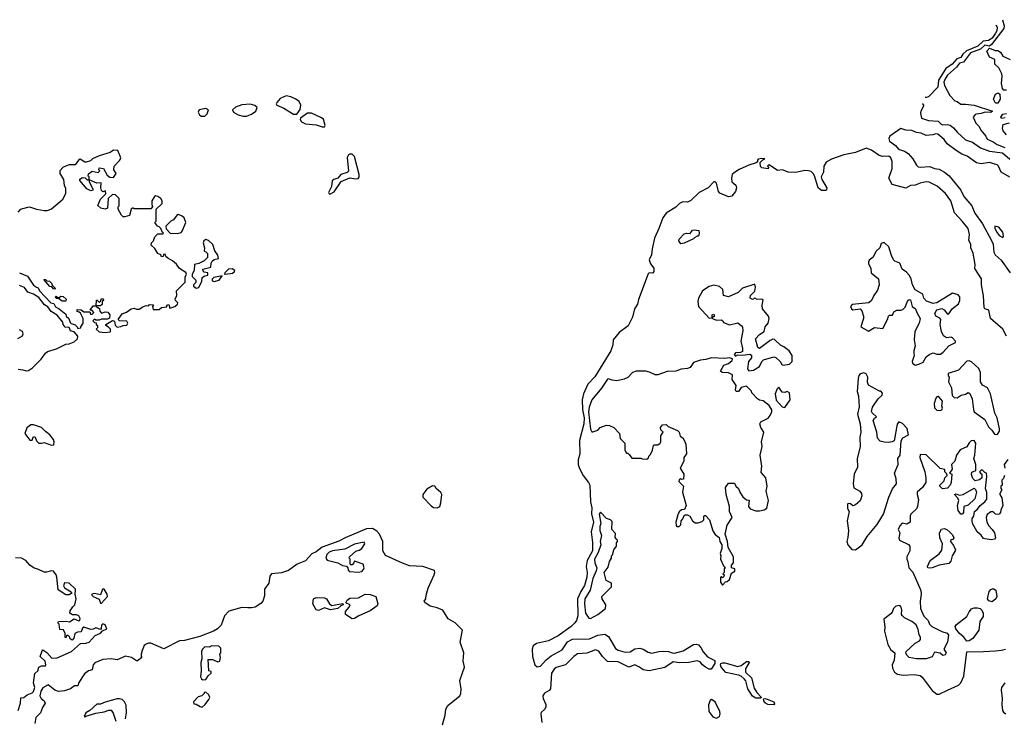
# Model space of a CAD drawing. Extents: x 2380107 to 2585170, y 384273 to 546161.
# Tile 305 of 331: x 2549551 to 2557768, y 477499 to 483327. Entities that reach past the tile are written whole.
import ezdxf

# ---------------------------------------------------------------- set-up
doc = ezdxf.new("R2010")
doc.units = 0

msp = doc.modelspace()

# ---------------------------------------------------------------- linework, layer by layer
at = {"layer": '0CON05XD'}
for points in [[(2557753.5, 483327.1), (2557765.5, 483275), (2557762.7, 483255), (2557660.8, 483119.2), (2557645, 483107.5), (2557605, 483113.3), (2557570, 483080), (2557485, 483051.6), (2557427.1, 482972.9), (2557395, 482964), (2557370, 482930), (2557295, 482865.5), (2557273.8, 482835), (2557263.5, 482805), (2557269.1, 482779.1), (2557312.9, 482695), (2557355, 482650), (2557375, 482644), (2557405, 482622.5), (2557445, 482623.3), (2557515, 482613.3), (2557670, 482565), (2557656.2, 482553.8), (2557607, 482557), (2557575, 482543.8), (2557535, 482540), (2557523.3, 482535), (2557508.8, 482515), (2557530, 482465), (2557558.8, 482435), (2557572.5, 482405), (2557614, 482355), (2557625, 482331.2), (2557675, 482307.5), (2557707.5, 482285), (2557772, 482262)], [(2557695.9, 483283.8), (2557708.5, 483265), (2557705.6, 483235), (2557695.3, 483215), (2557665, 483174.1), (2557648.6, 483161.4), (2557635, 483153.8), (2557590.7, 483149.3), (2557545.8, 483105), (2557452.3, 483067.7), (2557421.6, 483038.4), (2557405, 483011.8), (2557370.2, 482999.8), (2557333.4, 482955), (2557278.8, 482921.2), (2557217.2, 482822.8), (2557213.4, 482765), (2557135, 482683.2), (2557115, 482677.1), (2557106.5, 482677.3)], [(2557785, 482740), (2557765, 482740), (2557751.7, 482751.7), (2557743.8, 482795), (2557750, 482855), (2557745.8, 482875.8), (2557722.5, 482925), (2557690, 482955), (2557687.5, 482995), (2557645, 483013.3), (2557622.5, 483065), (2557645, 483090), (2557690.7, 483070.7), (2557715, 483070), (2557736.7, 483055), (2557755, 483023.3), (2557817.5, 482995)], [(2551835, 482538.6), (2551865, 482538.8), (2551891.5, 482578.5), (2551897.5, 482615), (2551882.5, 482645), (2551855.2, 482665.2), (2551815, 482683.3), (2551775, 482692.2), (2551725, 482669.7), (2551695.6, 482635), (2551692, 482625), (2551696.7, 482615), (2551755, 482589.2), (2551835, 482538.6)], [(2557715, 482630), (2557695, 482630), (2557677.5, 482665), (2557693.6, 482706.4), (2557717.5, 482717.5), (2557730, 482705), (2557732.5, 482665), (2557715, 482630)], [(2551065, 482521.2), (2551095, 482522.5), (2551115, 482542.5), (2551126.4, 482576.4), (2551105, 482585.8), (2551047.5, 482575), (2551041.2, 482555), (2551052.3, 482532.3), (2551065, 482521.2)], [(2551445, 482522.2), (2551485, 482538.1), (2551520.8, 482565), (2551531.4, 482595), (2551512.4, 482612.4), (2551475, 482623.2), (2551405, 482616.5), (2551353.1, 482596.9), (2551326.9, 482575), (2551335.4, 482555.4), (2551375, 482533.3), (2551415, 482522.2), (2551445, 482522.2)], [(2557082.1, 482625.1), (2557085, 482624.4), (2557094.5, 482615), (2557094.6, 482605), (2557071.5, 482565), (2557068.5, 482545), (2557077.8, 482505), (2557135.7, 482485.7), (2557215, 482481.8), (2557241.4, 482455), (2557255, 482449.1), (2557295, 482452.9), (2557315, 482446.4), (2557345, 482425.5), (2557377.8, 482385), (2557444.1, 482324.1), (2557502, 482305), (2557569.4, 482259.4), (2557645, 482230.9), (2557753.3, 482215), (2557815, 482162.5)], [(2552075, 482432.9), (2552095, 482433.3), (2552098.8, 482445), (2552086, 482496), (2552065, 482510.9), (2551985, 482546.4), (2551953.8, 482546.2), (2551893.3, 482505), (2551891.2, 482495), (2551904, 482475), (2551935, 482458.9), (2552025, 482450.5), (2552075, 482432.9)], [(2557775, 482508.8), (2557743, 482503), (2557737.5, 482515), (2557755, 482540), (2557785, 482543.3)], [(2557812.8, 482012.8), (2557742.2, 482055), (2557720, 482105), (2557707.2, 482117.2), (2557645, 482134.7), (2557575, 482124.8), (2557535, 482134.2), (2557458.4, 482188.4), (2557414.5, 482204.5), (2557365, 482235.4), (2557291.1, 482291), (2557266.3, 482326.3), (2557212.4, 482372.4), (2557195, 482376), (2557172.4, 482367.6), (2557115, 482360.8), (2557075, 482379.7), (2557035, 482385.7), (2556995, 482403.7), (2556946.2, 482405), (2556905, 482420.4), (2556813.4, 482356.6), (2556804.7, 482335), (2556810.4, 482315), (2556858.9, 482278.9), (2556885, 482247.5), (2556935, 482229.2), (2556965, 482209.6), (2557005, 482166.7), (2557034.4, 482114.4), (2557049.9, 482099.9), (2557065, 482096.1), (2557145, 482102.3), (2557185, 482085.4), (2557225, 482079.3), (2557269.6, 482055), (2557307.9, 482025), (2557404, 481905), (2557431.1, 481851.1), (2557495.9, 481775), (2557522.4, 481712.4), (2557585, 481622.9), (2557661.5, 481485), (2557673.6, 481455), (2557681.5, 481388.5), (2557690.6, 481365), (2557741.3, 481321.3), (2557815.5, 481215.5)], [(2557786.1, 482366.1), (2557759.3, 482399.3), (2557751.7, 482421.7), (2557758.3, 482451.7), (2557812.3, 482467.7)], [(2557786, 480686), (2557754.2, 480744.2), (2557651.2, 480835), (2557637.5, 480905), (2557605, 480914), (2557598.8, 480925), (2557593, 481023), (2557576, 481115), (2557577.1, 481165), (2557520.9, 481250.9), (2557525.4, 481285), (2557508, 481378.1), (2557487.5, 481425), (2557488.5, 481455), (2557470.8, 481485), (2557478.4, 481535), (2557465.9, 481585.9), (2557417.3, 481647.3), (2557351.2, 481715), (2557321.3, 481815), (2557275.7, 481875.7), (2557207.7, 481937.7), (2557140.6, 481970.6), (2557115, 481973.5), (2557065, 481962.9), (2557025, 481946.4), (2556985, 481942.7), (2556945, 481921.1), (2556831.1, 481951.1), (2556802.7, 482005), (2556833, 482087), (2556832.1, 482145), (2556821.5, 482175), (2556805, 482189.3), (2556755, 482185.7), (2556722.8, 482192.8), (2556659.1, 482239.1), (2556615, 482256.6), (2556525, 482220), (2556429.8, 482200.2), (2556325.4, 482164.6), (2556281.9, 482138.1), (2556262.5, 482105), (2556257.9, 482055), (2556238.5, 482015), (2556244.5, 481995), (2556285.6, 481925), (2556285, 481907.5), (2556278, 481902), (2556243.3, 481903.3), (2556213.8, 481923.8), (2556183.9, 482025), (2556173.1, 482045), (2556155, 482060), (2556135, 482067.3), (2556102, 482068), (2556025, 482051.1), (2555965, 482053.8), (2555916.5, 482073.5), (2555875, 482070), (2555805, 482117.5), (2555792.5, 482105), (2555800, 482095), (2555797, 482083), (2555745, 482092.5), (2555733, 482103), (2555730, 482135), (2555751.7, 482158.3), (2555770, 482165), (2555745, 482170), (2555715, 482162.5), (2555707.5, 482155), (2555708.3, 482141.7), (2555697, 482133), (2555635, 482113.3), (2555555, 482076.2), (2555515, 482053.3), (2555496.2, 482035), (2555490.6, 482005), (2555494.5, 481974.5), (2555526.2, 481946.2), (2555532.3, 481925), (2555524.1, 481895), (2555494.5, 481855), (2555465, 481849.1), (2555395, 481879.6), (2555382.5, 481895), (2555365, 481963.3), (2555355, 481973.8), (2555345, 481973.8), (2555295.5, 481924.5), (2555220.8, 481885), (2555151.5, 481818.5), (2555125, 481805.5), (2555085, 481806.2), (2555056, 481795), (2555025.9, 481764.1), (2554946.9, 481713.1), (2554917.8, 481675), (2554884.1, 481584.1), (2554849.5, 481505), (2554828.2, 481415), (2554823.8, 481366.2), (2554804.3, 481325), (2554815, 481289.2), (2554841.9, 481255), (2554844, 481225), (2554835, 481213.8), (2554805, 481214.2), (2554795, 481207.5), (2554715, 480992.9), (2554705.9, 480954.1), (2554681.8, 480915), (2554663.8, 480845), (2554627.6, 480772.4), (2554555, 480716.8), (2554504.6, 480655), (2554501.9, 480615), (2554483.8, 480565), (2554351.3, 480348.7), (2554292.1, 480285), (2554254.7, 480205.3), (2554245.3, 480155.3), (2554248.9, 480075), (2554260.2, 480005), (2554259.4, 479955), (2554222.9, 479817.1), (2554224.7, 479705), (2554212.1, 479655), (2554211, 479615), (2554221.8, 479581.8), (2554252.4, 479525), (2554298.7, 479465), (2554307.6, 479445), (2554313.7, 479305), (2554326, 479255), (2554323.4, 479205), (2554339.8, 479135), (2554321.2, 479055), (2554331.4, 478965), (2554330.5, 478895), (2554285.8, 478815), (2554278.9, 478765), (2554286.4, 478716.4), (2554284.7, 478675), (2554265, 478605.7), (2554235, 478556.4), (2554204.7, 478495), (2554209.7, 478355), (2554196.7, 478315), (2554183.1, 478295), (2554154, 478266), (2554045, 478186.3), (2553965, 478145.3), (2553865, 478123.5), (2553835.4, 478104.5), (2553827, 478075), (2553829.6, 478015), (2553849.5, 477945), (2553869.3, 477929.3), (2553896.1, 477933.9), (2553943.8, 477986.2), (2553985, 478019.6), (2554079.1, 478070.9), (2554123.8, 478136.2), (2554165, 478159.6), (2554305, 478160.8), (2554375, 478191.7), (2554435, 478201.6), (2554465, 478181.5), (2554522.1, 478082.1), (2554545, 478066.8), (2554605, 478049.8), (2554645, 478052.1), (2554685, 478079.3), (2554725, 478083.3), (2554755, 478076.2), (2554795, 478049.8), (2554825, 478041.1), (2554885, 478056.2), (2554925, 478058.9), (2554965, 478057.3), (2554995, 478044), (2555015, 478042.7), (2555087.6, 478062.4), (2555175, 478114.5), (2555195, 478118.5), (2555215, 478111.1), (2555235, 478088.6), (2555253.6, 478053.6), (2555291.5, 478011.5), (2555351.1, 477981.1), (2555351.4, 477955), (2555321.4, 477908.6), (2555305, 477909.5), (2555275, 477924.7), (2555248.5, 477945), (2555229.9, 477969.9), (2555205, 477978.9), (2555135, 477964.6), (2555055, 477962.9), (2555005, 477970), (2554935, 477922.1), (2554805, 477893.4), (2554755, 477902.1), (2554722.1, 477925), (2554685, 477945.4), (2554635, 477926.1), (2554545, 477969.4), (2554455, 477973.6), (2554413.6, 478013.6), (2554385, 478059.7), (2554355, 478071.1), (2554285, 478043), (2554205, 478036.3), (2554174.3, 478015.7), (2554105, 477946.1), (2554028.2, 477921.8), (2554011, 477909), (2553990.3, 477875), (2553980, 477745), (2553969.3, 477730.7), (2553931.1, 477708.9), (2553917.9, 477685), (2553919.5, 477665), (2553941.1, 477615), (2553941, 477595), (2553932, 477575), (2553903, 477547), (2553899.7, 477535), (2553909.1, 477465)], [(2550265, 480717.5), (2550305, 480722.5), (2550310, 480725), (2550310, 480745), (2550293, 480763), (2550270, 480775), (2550270, 480785), (2550325, 480817.5), (2550343, 480813), (2550348.3, 480778.3), (2550363, 480763), (2550395, 480766.7), (2550415, 480776.7), (2550445, 480777.5), (2550453.3, 480795), (2550445, 480812.5), (2550384.1, 480814.1), (2550372.5, 480825), (2550406.2, 480873.8), (2550443.6, 480886.4), (2550480, 480915), (2550505, 480920), (2550525, 480911.2), (2550549.3, 480910.7), (2550578.3, 480931.7), (2550605, 480942.5), (2550625, 480940), (2550635, 480950), (2550668.3, 480948.3), (2550660, 480935), (2550665, 480910), (2550715, 480910), (2550733, 480927), (2550778.3, 480931.7), (2550780, 480945), (2550795, 480950), (2550805, 480920), (2550845, 480933.3), (2550867.5, 480955), (2550870, 480965), (2550850, 480985), (2550847.5, 480995), (2550862.5, 481025), (2550860, 481065), (2550933, 481137), (2550931.7, 481178.3), (2550942.5, 481205), (2550938.3, 481218.3), (2550885, 481250), (2550858.6, 481288.6), (2550825.8, 481315.8), (2550787, 481337), (2550771.7, 481351.7), (2550765, 481370), (2550751.7, 481368.3), (2550748.3, 481351.7), (2550735, 481350), (2550730, 481365), (2550705, 481377.5), (2550679.3, 481419.3), (2550647.5, 481445), (2550650, 481465), (2550668.3, 481481.7), (2550680, 481515), (2550705, 481540), (2550745, 481540), (2550750, 481545), (2550741.7, 481551.7), (2550730, 481585), (2550715, 481600), (2550700, 481605), (2550680, 481635), (2550690, 481645), (2550690, 481745), (2550740, 481795), (2550740, 481815), (2550730, 481835), (2550705, 481852.5), (2550685, 481856.7), (2550675, 481852.5), (2550652.5, 481815), (2550652.5, 481785), (2550660, 481765), (2550645, 481750), (2550505, 481750), (2550498.3, 481758.3), (2550480, 481745), (2550466.7, 481693.3), (2550428.3, 481681.7), (2550415, 481683.3), (2550401.2, 481695), (2550373.3, 481745), (2550372.5, 481765), (2550380, 481775), (2550380, 481835), (2550350, 481865), (2550325, 481867.5), (2550290, 481835), (2550282.5, 481755), (2550265, 481746.2), (2550227.5, 481755), (2550203, 481777), (2550225, 481830), (2550270, 481875), (2550268.3, 481898.3), (2550245, 481890), (2550233, 481903), (2550227.5, 481925), (2550230, 481965), (2550195, 481962.5), (2550130, 481990), (2550130, 481975), (2550162.5, 481915), (2550160, 481905), (2550145, 481900), (2550112.5, 481915), (2550052.5, 481985), (2550053.6, 481996.4), (2550075, 482010), (2550097, 482007), (2550115, 481990), (2550130, 481990), (2550130, 482015), (2550122.5, 482022.5), (2550125, 482040), (2550155, 482062.5), (2550207, 482053), (2550220, 482065), (2550210, 482075), (2550215, 482090), (2550250, 482085), (2550280, 482030), (2550303, 482013), (2550335, 482010), (2550356.2, 482045), (2550337.5, 482075), (2550340, 482105), (2550386.2, 482155), (2550393.8, 482175), (2550370, 482235), (2550335, 482238.8), (2550305, 482218.8), (2550215, 482191.2), (2550157.5, 482165), (2550140.7, 482149.3), (2550105, 482137.5), (2550095, 482137.5), (2550055, 482162.5), (2550042.5, 482155), (2550015, 482117.5), (2549983, 482117), (2549965, 482117.5), (2549915, 482096.2), (2549886.7, 482065), (2549886.7, 482045), (2549917.5, 481995), (2549922.5, 481945), (2549932.5, 481925), (2549932.5, 481875), (2549905, 481822.5), (2549815, 481747.5), (2549776.4, 481733.6), (2549755, 481733.3), (2549695, 481743.3), (2549635, 481763.8), (2549615, 481761.2), (2549555, 481742.5), (2549535, 481722.5)], [(2552145, 481873.3), (2552175, 481891.2), (2552235, 481976.7), (2552305, 482008.8), (2552355, 481998.8), (2552375, 482003.3), (2552385, 482012.5), (2552384.2, 482035), (2552345.7, 482185), (2552325, 482204), (2552305, 482205.8), (2552295, 482200), (2552283.4, 482176.6), (2552296, 482064), (2552285, 482051.2), (2552231.2, 482035), (2552205, 482006.2), (2552172.5, 481995), (2552157.7, 481982.3), (2552152.5, 481935), (2552127.5, 481885), (2552133.9, 481873.9), (2552145, 481873.3)], [(2550865, 481543.8), (2550897.5, 481552.5), (2550907.5, 481562.5), (2550938, 481635), (2550922.7, 481672.7), (2550907.3, 481687.3), (2550875, 481702.5), (2550865, 481700), (2550835, 481656.7), (2550813.3, 481645), (2550770, 481605), (2550773, 481583), (2550806.4, 481546.4), (2550865, 481543.8)], [(2557755, 481510), (2557760, 481525), (2557756.2, 481555), (2557722.5, 481595), (2557690, 481605), (2557690, 481585), (2557705, 481553.3), (2557725, 481526.7), (2557755, 481510)], [(2555068.3, 481458.3), (2555051.2, 481481.2), (2555054.3, 481495.7), (2555095, 481540), (2555115, 481546.2), (2555145, 481542.5), (2555165, 481570), (2555180, 481575), (2555218.3, 481568.3), (2555222.5, 481545), (2555215, 481520), (2555205, 481520), (2555185, 481510), (2555175, 481497.5), (2555095, 481463.3), (2555068.3, 481458.3)], [(2551025, 481087.5), (2551045, 481092.5), (2551070, 481145), (2551072.5, 481175), (2551095, 481190), (2551120, 481195), (2551120, 481215), (2551091.7, 481221.7), (2551081.7, 481231.7), (2551080, 481245), (2551145, 481262.5), (2551147.5, 481295), (2551156.7, 481313.3), (2551175, 481326.7), (2551210, 481335), (2551203.3, 481363.3), (2551178.3, 481398.3), (2551162.3, 481452.3), (2551125.8, 481485.8), (2551105, 481493.3), (2551087, 481483), (2551082.5, 481465), (2551093.3, 481425), (2551090, 481395), (2551105, 481390), (2551117, 481377), (2551117, 481343), (2551090, 481315), (2551047, 481293), (2551010, 481285), (2551006.7, 481235), (2550990, 481205), (2550990, 481185), (2551020, 481155), (2551020, 481135), (2551000, 481115), (2551000, 481105), (2551025, 481087.5)], [(2557025, 480446.2), (2557055, 480453.3), (2557089.7, 480470.3), (2557115, 480513.3), (2557145, 480536.7), (2557175, 480546.7), (2557205, 480537.5), (2557235, 480537.5), (2557257.7, 480552.3), (2557305, 480606.7), (2557360, 480635), (2557360, 480645), (2557335, 480672.5), (2557325, 480677.5), (2557285, 480673.3), (2557259.3, 480689.3), (2557243.8, 480725), (2557231.2, 480785), (2557237, 480827), (2557228.3, 480838.3), (2557195, 480852.5), (2557187.5, 480875), (2557203.9, 480906.1), (2557245, 480916.7), (2557265, 480907.5), (2557295, 480870), (2557305, 480872.5), (2557333.3, 480915), (2557384.1, 480955.9), (2557395.8, 480985), (2557395.8, 481015), (2557382.7, 481032.7), (2557335, 481046.2), (2557205, 480963.8), (2557175, 480960), (2557119.6, 480979.5), (2557096.7, 481005), (2557087.7, 481037.7), (2557023.9, 481073.9), (2557001.2, 481115), (2556989.2, 481165), (2556974.4, 481194.4), (2556950.6, 481220.6), (2556916, 481245), (2556896.8, 481296.8), (2556855, 481311.2), (2556842.7, 481322.7), (2556825, 481360), (2556805, 481432.5), (2556767.5, 481465), (2556755, 481466.7), (2556740.4, 481459.5), (2556730, 481425), (2556695, 481393.3), (2556673.3, 481345), (2556640.4, 481319.5), (2556633.3, 481305), (2556635, 481290), (2556653.3, 481255), (2556656.4, 481216.4), (2556716.7, 481165), (2556723.3, 481115), (2556708.3, 481071.7), (2556677.5, 481025), (2556660, 480985), (2556636.4, 480963.6), (2556498.3, 480951.7), (2556483, 480933), (2556493.6, 480913.6), (2556505, 480907.5), (2556563.6, 480913.6), (2556579.4, 480899.4), (2556594, 480855), (2556594, 480835), (2556570, 480765), (2556635, 480728.8), (2556685, 480758.8), (2556755, 480750), (2556793.8, 480825), (2556800, 480855), (2556808.3, 480861.7), (2556835, 480862.5), (2556845, 480890), (2556870, 480905), (2556905, 480902.5), (2556920.7, 480909.3), (2556940.7, 480929.3), (2556962.5, 480985), (2556975, 480992.5), (2556985, 480990), (2557000, 480935), (2557027.5, 480915), (2557037.5, 480885), (2557066.2, 480835), (2557056.7, 480795), (2557020, 480725), (2557016.2, 480655), (2557022.7, 480607.3), (2557011.4, 480565), (2557011.9, 480541.9), (2557014.3, 480525), (2557000, 480475), (2557002.3, 480462.3), (2557025, 480446.2)], [(2549550, 481215), (2549616.4, 481186.4), (2549665, 481112.5), (2549692.5, 481095), (2549705, 481090), (2549717.5, 481065), (2549810, 480965), (2549835, 480960), (2549850.7, 480930.7), (2549880, 480915), (2549935, 480870), (2549940, 480855), (2549960, 480835), (2549971.7, 480801.7), (2549981.7, 480791.7), (2550015, 480780), (2550030, 480765), (2550035, 480750), (2550060, 480755), (2550060, 480765), (2550080, 480795), (2550080, 480835), (2550058.3, 480878.3), (2550048.3, 480888.3), (2550031.7, 480891.7), (2550031.7, 480908.3), (2550065, 480907.5), (2550085, 480890), (2550135, 480890), (2550141.7, 480871.7), (2550155, 480870), (2550170, 480885), (2550155, 480900), (2550140, 480905), (2550165, 480940), (2550190, 480940), (2550191.7, 480988.3), (2550198.3, 480988.3), (2550215, 480970), (2550228.3, 480981.7), (2550231.7, 480998.3), (2550248.3, 480998.3), (2550250, 480985), (2550240, 480975), (2550238.3, 480951.7), (2550225, 480940), (2550190, 480940), (2550190, 480935), (2550218.3, 480918.3), (2550220, 480895), (2550235, 480880), (2550265, 480890), (2550286.2, 480886.2), (2550302.5, 480865), (2550301.7, 480838.3), (2550285, 480830), (2550235, 480830), (2550215, 480820), (2550185, 480820), (2550175, 480830), (2550160, 480815), (2550175, 480800), (2550188.3, 480798.3), (2550190, 480785), (2550200, 480775), (2550200, 480755), (2550190, 480745), (2550213, 480723), (2550265, 480717.5)], [(2551175, 481143.3), (2551215, 481153.3), (2551240, 481190), (2551170, 481175), (2551158.3, 481161.7), (2551158.3, 481148.3), (2551175, 481143.3)], [(2551265, 481203.3), (2551327.3, 481212.7), (2551343.3, 481225), (2551345.9, 481235.9), (2551325, 481248.8), (2551293.8, 481246.2), (2551262.5, 481215), (2551260, 481205), (2551265, 481203.3)], [(2549538.3, 480411.7), (2549576.1, 480406.1), (2549605, 480396.7), (2549625, 480400), (2549657, 480423), (2549730, 480495), (2549766.2, 480545), (2549782.4, 480557.6), (2549857.6, 480582.4), (2549935, 480621.2), (2549965, 480624), (2550005, 480638.8), (2550033.8, 480665), (2550035.9, 480685.9), (2550005, 480722.5), (2549975, 480730), (2549965, 480760), (2549931.7, 480761.7), (2549913, 480783), (2549910, 480805), (2549863.3, 480863.3), (2549813.9, 480893.9), (2549785, 480932.5), (2549757, 480947), (2549710, 481010), (2549667.1, 481037.1), (2549620, 481055), (2549591.7, 481091.7), (2549550.7, 481110.7)], [(2549845, 481080), (2549831.7, 481081.7), (2549818.3, 481098.3), (2549801.7, 481101.7), (2549751.7, 481158.3), (2549765, 481160), (2549778.3, 481148.3), (2549800, 481145), (2549815, 481130), (2549821.7, 481111.7), (2549850, 481085), (2549845, 481080)], [(2555637, 480397), (2555675, 480403.3), (2555725.9, 480434.1), (2555743.3, 480475), (2555759.3, 480490.7), (2555845, 480513.3), (2555860, 480510), (2555895.9, 480475.9), (2555910.7, 480450.7), (2555923.6, 480443.6), (2555975, 480452.5), (2555997.5, 480475), (2555997.5, 480525), (2555973.3, 480565), (2555928.8, 480598.8), (2555900.7, 480610.7), (2555849.6, 480659.5), (2555835, 480661.2), (2555815, 480651.2), (2555725, 480583.3), (2555712, 480592), (2555691.2, 480665), (2555725, 480700), (2555763.3, 480725), (2555771.9, 480765), (2555795.8, 480795), (2555805.9, 480834.1), (2555800, 480855), (2555749.4, 480915), (2555745.8, 480945), (2555755, 480990), (2555745, 480996.7), (2555705, 480993.3), (2555685, 481002.5), (2555665, 480993.3), (2555647.5, 481005), (2555650, 481025), (2555687, 481063), (2555690, 481095), (2555685, 481120), (2555582.8, 481087.2), (2555547.6, 481052.4), (2555465, 481014), (2555423.3, 481025), (2555420, 481075), (2555391.3, 481101.3), (2555345, 481112.9), (2555305, 481100.8), (2555250, 481065), (2555216, 481005), (2555211.2, 480975), (2555216.7, 480935), (2555305, 480837.5), (2555330, 480840), (2555330, 480865), (2555345, 480870), (2555350, 480855), (2555330, 480840), (2555333, 480833), (2555365, 480820), (2555405, 480822.5), (2555420, 480815), (2555425, 480800), (2555475, 480780), (2555545, 480797.5), (2555575, 480773.3), (2555582.5, 480762.5), (2555585.5, 480734.5), (2555568, 480645), (2555583.3, 480585), (2555581.7, 480558.3), (2555565, 480550), (2555525, 480547.5), (2555513, 480533), (2555525, 480520), (2555545, 480530), (2555585, 480527.5), (2555645, 480536.7), (2555658.3, 480528.3), (2555656.7, 480505), (2555633.8, 480475), (2555623.3, 480415), (2555637, 480397)], [(2549935, 480980), (2549905, 480980), (2549875, 481000), (2549855, 481000), (2549850, 481015), (2549855, 481020), (2549865, 481010), (2549885, 481010), (2549895, 481020), (2549915, 481017.5), (2549940, 480995), (2549935, 480980)], [(2549535, 480666.7), (2549575, 480690), (2549581.2, 480705), (2549573.8, 480725), (2549549.1, 480739.1)], [(2555415, 478610), (2555441.7, 478638.3), (2555455, 478640), (2555473, 478657), (2555491.7, 478708.3), (2555520, 478725), (2555520, 478745), (2555490, 478755), (2555490, 478775), (2555507.5, 478795), (2555506.4, 478846.4), (2555463, 478923), (2555457.5, 478975), (2555437.5, 479035), (2555455, 479110), (2555496.7, 479175), (2555473.8, 479225), (2555473.8, 479265), (2555447, 479367), (2555440, 479425), (2555465, 479460), (2555515, 479460), (2555527.5, 479435), (2555550, 479415), (2555560, 479385), (2555587, 479347), (2555615, 479320), (2555638.3, 479318.3), (2555632.5, 479265), (2555646.7, 479246.7), (2555695, 479230), (2555725, 479228.8), (2555765, 479236.7), (2555785, 479252.5), (2555801.2, 479315), (2555780, 479395), (2555788.8, 479435), (2555777.5, 479505), (2555738.3, 479548.3), (2555743, 479603), (2555730, 479695), (2555746.2, 479765), (2555741.2, 479805), (2555760, 479885), (2555736.2, 479925), (2555727.5, 479955), (2555737, 479973), (2555797.3, 480002.7), (2555813.8, 480025), (2555827.5, 480055), (2555827, 480073), (2555805, 480107.5), (2555755, 480146.7), (2555725, 480153.8), (2555707.5, 480165), (2555660, 480215), (2555658.3, 480228.3), (2555615, 480270), (2555571.7, 480258.3), (2555550, 480225), (2555530, 480225), (2555523.3, 480235), (2555530, 480275), (2555497.5, 480325), (2555500, 480365), (2555465, 480381.2), (2555413.8, 480383.8), (2555400, 480395), (2555427.5, 480445), (2555465, 480457.5), (2555497.5, 480485), (2555498.3, 480498.3), (2555475, 480506.7), (2555435, 480501.2), (2555325, 480505.8), (2555277.6, 480492.4), (2555232.4, 480487.6), (2555175, 480466.7), (2555145, 480426.2), (2555125, 480416), (2555069.7, 480410.3), (2555025.8, 480394.2), (2554955, 480392.5), (2554875, 480362.9), (2554855, 480364.2), (2554807.6, 480387.6), (2554775, 480395.7), (2554695, 480394.6), (2554665, 480383.5), (2554627, 480343), (2554595, 480326.9), (2554534.4, 480314.4), (2554495, 480318.8), (2554465, 480330), (2554455, 480327.5), (2554406, 480254), (2554325.6, 480155), (2554302.5, 480095), (2554298.4, 480055), (2554315, 479910), (2554325, 479890), (2554335, 479890), (2554375, 479902.5), (2554396.4, 479923.6), (2554447, 479943), (2554471.7, 479941.7), (2554510, 479925), (2554557.5, 479875), (2554561.7, 479831.7), (2554600, 479795), (2554600, 479735), (2554615, 479710), (2554625, 479710), (2554638.3, 479698.3), (2554660, 479670), (2554735, 479670), (2554745, 479662.5), (2554785, 479660), (2554798.3, 479671.7), (2554800, 479685), (2554815, 479700), (2554832.5, 479735), (2554840, 479775), (2554845, 479780), (2554875, 479780), (2554896.4, 479793.6), (2554902.5, 479805), (2554902.5, 479855), (2554920, 479885), (2554902.5, 479905), (2554897.5, 479925), (2554915, 479947.5), (2554945, 479950), (2554963.9, 479933.9), (2555040.4, 479900.5), (2555053.8, 479885), (2555063.9, 479853.9), (2555085, 479837.5), (2555100, 479815), (2555110, 479785), (2555116.7, 479705), (2555092.5, 479675), (2555092.5, 479645), (2555062.5, 479585), (2555092.5, 479535), (2555090, 479495), (2555075, 479490), (2555065, 479500), (2555053, 479487), (2555052.5, 479475), (2555090, 479435), (2555083.3, 479385), (2555112.5, 479275), (2555099.3, 479240.7), (2555073, 479237), (2555055, 479220), (2555042.5, 479195), (2555027.5, 479135), (2555028.3, 479108.3), (2555035, 479100), (2555055, 479100), (2555068.3, 479111.7), (2555070, 479145), (2555086.1, 479163.9), (2555095, 479190), (2555105, 479197.5), (2555125, 479197.5), (2555142.5, 479185), (2555167, 479147), (2555188.3, 479128.3), (2555211.7, 479128.3), (2555245, 479140), (2555260, 479155), (2555260, 479185), (2555265, 479190), (2555275, 479190), (2555307.5, 479155), (2555335, 479062.5), (2555355, 479032.5), (2555388.3, 479008.3), (2555392.5, 478975), (2555410, 478945), (2555410, 478915), (2555396.7, 478875), (2555403, 478853), (2555400, 478825), (2555425, 478770), (2555440, 478755), (2555430, 478745), (2555430, 478715), (2555420, 478705), (2555430, 478695), (2555428.3, 478681.7), (2555415, 478670), (2555405, 478680), (2555400, 478675), (2555400, 478635), (2555415, 478610)], [(2557705, 479867.5), (2557715, 479872.5), (2557727.5, 479895), (2557728.8, 479915), (2557709.2, 480005), (2557690, 480045), (2557653.8, 480205), (2557627.5, 480255), (2557587, 480277), (2557570, 480305), (2557568.8, 480385), (2557555, 480416.7), (2557495, 480472), (2557475, 480480), (2557455, 480478), (2557385, 480404), (2557300, 480375), (2557300, 480355), (2557307.5, 480345), (2557302.5, 480305), (2557326.7, 480255), (2557333, 480193), (2557350, 480175), (2557373.6, 480173.6), (2557407.5, 480195), (2557445, 480203.3), (2557465, 480217.5), (2557479.3, 480209.3), (2557500, 480165), (2557510, 480075), (2557517.5, 480055), (2557605, 479992.5), (2557635, 479930), (2557663, 479903), (2557685, 479870), (2557705, 479867.5)], [(2556525, 478903.8), (2556581.2, 478945), (2556622.5, 479015), (2556707.5, 479115), (2556759.6, 479200.5), (2556803.8, 479345), (2556835, 479412.5), (2556868.8, 479455), (2556865.9, 479495.9), (2556850.8, 479545), (2556882, 479615), (2556880, 479665), (2556900, 479695), (2556906.2, 479815), (2556921.2, 479838.8), (2556967.5, 479865), (2556955.7, 479915.7), (2556919.1, 479959.1), (2556887, 479973), (2556873.9, 479953.9), (2556848.8, 479815), (2556832.5, 479805), (2556805, 479800), (2556765, 479802), (2556731.7, 479811.7), (2556710, 479835), (2556703.8, 479886.2), (2556673, 479983), (2556685, 480004), (2556702.5, 480015), (2556665, 480047.5), (2556659.3, 480059.3), (2556668, 480095), (2556716.2, 480165), (2556747.5, 480195), (2556751.7, 480211.7), (2556737, 480227), (2556725, 480227.5), (2556635, 480276.7), (2556626.1, 480303.9), (2556627.5, 480345), (2556613.8, 480373.8), (2556595, 480380), (2556565, 480371.2), (2556555, 480360), (2556547.1, 480335), (2556540, 480225), (2556550, 480185), (2556555.9, 480095.9), (2556543.8, 480035), (2556564.3, 479954.3), (2556570, 479885), (2556562, 479845), (2556563.9, 479763.9), (2556540.8, 479665), (2556543.8, 479595), (2556514.4, 479535.6), (2556506.4, 479456.4), (2556511.7, 479421.7), (2556562.5, 479395), (2556576.7, 479375), (2556580, 479355), (2556565, 479313.8), (2556525, 479278.8), (2556505, 479272.5), (2556485, 479287.5), (2556465, 479290), (2556460, 479285), (2556458.3, 479248.3), (2556472.5, 479225), (2556456.2, 479145), (2556466.2, 479065), (2556461.7, 479008.3), (2556454, 478975), (2556460.8, 478945), (2556495, 478906.2), (2556525, 478903.8)], [(2555935, 480092.5), (2555980, 480155), (2555976.2, 480215), (2555956, 480226), (2555935, 480216.7), (2555915, 480220), (2555885, 480260), (2555873, 480247), (2555856.7, 480205), (2555864, 480154), (2555915, 480097.5), (2555935, 480092.5)], [(2557233, 480067), (2557245, 480072.5), (2557252.5, 480085), (2557247.5, 480105), (2557252.5, 480145), (2557225, 480176.7), (2557215, 480182.5), (2557205, 480180), (2557195, 480170), (2557183.6, 480126.4), (2557185, 480090), (2557205, 480070), (2557233, 480067)], [(2549815, 479777.5), (2549835, 479780), (2549840, 479805), (2549833.3, 479825), (2549801.2, 479865), (2549765, 479891.2), (2549734.2, 479924.2), (2549665, 479946.2), (2549645, 479946.7), (2549609.3, 479920.7), (2549593.6, 479873.6), (2549635, 479820), (2549655, 479820), (2549665, 479850), (2549680, 479845), (2549690, 479815), (2549710, 479795), (2549733, 479793), (2549755, 479800), (2549815, 479777.5)], [(2557770, 479525), (2557760.7, 479499.3), (2557747.5, 479485), (2557750, 479445), (2557740, 479435), (2557740, 479415), (2557747.5, 479405), (2557730, 479375), (2557730, 479365), (2557747, 479337), (2557756.4, 479273.6), (2557737.5, 479235), (2557736.7, 479215), (2557725, 479202.5), (2557708.3, 479198.3), (2557693, 479203), (2557675, 479220), (2557655, 479220), (2557625, 479200), (2557617.5, 479175), (2557622.5, 479135), (2557637.5, 479105), (2557667.5, 479075), (2557686.1, 479046.1), (2557693.3, 479005), (2557685, 478993.3), (2557661.7, 478988.3), (2557605, 478996.2), (2557595, 479000), (2557575, 479027.5), (2557542.5, 479055), (2557503.3, 479125), (2557500, 479145), (2557500, 479165), (2557512.5, 479185), (2557520, 479225), (2557545, 479242.5), (2557567.5, 479275), (2557606.4, 479303.6), (2557621.7, 479328.3), (2557621.7, 479381.7), (2557610, 479415), (2557622.5, 479515), (2557620, 479545), (2557605, 479550), (2557585, 479570), (2557575, 479570), (2557560, 479555), (2557570, 479545), (2557580, 479535), (2557580, 479505), (2557561.7, 479488.3), (2557525, 479480), (2557505, 479500), (2557493.6, 479533.6), (2557497, 479553), (2557530, 479565), (2557530, 479615), (2557513.3, 479665), (2557521.2, 479695), (2557530, 479795), (2557515, 479817.5), (2557492.5, 479815), (2557473.9, 479796.1), (2557456.1, 479763.9), (2557400.7, 479739.3), (2557370, 479695), (2557356.1, 479643.9), (2557327.5, 479615), (2557331.7, 479578.3), (2557310, 479545), (2557330, 479535), (2557323.3, 479465), (2557315, 479442.5), (2557295, 479417.5), (2557253, 479413), (2557230, 479435), (2557230, 479445), (2557265, 479480), (2557270, 479505), (2557290, 479525), (2557288.3, 479538.3), (2557270, 479555), (2557270, 479575), (2557233.6, 479583.6), (2557115, 479696.7), (2557065, 479700), (2557063.3, 479675), (2557103.3, 479555), (2557113.8, 479505), (2557113.8, 479465), (2557085, 479423.8), (2557041.2, 479385), (2557040, 479365), (2557052, 479325), (2557043.8, 479265), (2557035, 479246.7), (2556988.8, 479201.2), (2556982.3, 479187.7), (2556982.5, 479135), (2556955, 479117.5), (2556915, 479126.7), (2556895, 479103.3), (2556881.2, 479075), (2556896.7, 479045), (2556886.7, 479005), (2556893.3, 478985), (2556968.3, 478948.3), (2556980, 478935), (2556980, 478895), (2556954.2, 478845.8), (2556953.8, 478825), (2556963.3, 478805), (2556970, 478755), (2557005, 478717.5), (2557072, 478565), (2557074, 478535), (2557066, 478475), (2557068.8, 478415), (2557095, 478350), (2557133.3, 478315), (2557143.9, 478283.9), (2557163.9, 478263.9), (2557245, 478224.2), (2557289.6, 478209.5), (2557303, 478193), (2557292.5, 478135), (2557263.3, 478075), (2557282.5, 478045), (2557275, 478027.5), (2557255, 478022.5), (2557231.7, 478041.7), (2557185, 478050), (2557165, 478012.5), (2557115.9, 477994.1), (2557035, 477994), (2556975, 478006.2), (2556953.3, 478025), (2556946.7, 478045), (2556950, 478055), (2557025, 478126.7), (2557060, 478145), (2557067.5, 478155), (2557067.5, 478175), (2557057.5, 478195), (2557049.3, 478239.3), (2557031.7, 478278.3), (2556996.1, 478306.1), (2556935, 478337.5), (2556915, 478357.5), (2556910, 478365), (2556913.3, 478405), (2556907, 478427), (2556895, 478440), (2556862.5, 478435), (2556843.9, 478416.1), (2556832.5, 478385), (2556819.6, 478370.5), (2556762.5, 478325), (2556771.7, 478261.7), (2556769.2, 478225), (2556795.6, 478115), (2556819.4, 478069.4), (2556853.3, 478045), (2556847.5, 477985), (2556833.1, 477945), (2556835, 477917.5), (2556851.2, 477885), (2556875, 477868), (2556925, 477860), (2557015, 477864.3), (2557065.5, 477855.5), (2557082.5, 477842.5), (2557165, 477731.2), (2557205, 477698.8), (2557225, 477700), (2557295, 477732.5), (2557384.2, 477775.8), (2557403.8, 477795), (2557428.7, 477851.3), (2557455, 478052.5), (2557593.6, 478056.4), (2557695, 478060.8), (2557745, 478066.2), (2557776.4, 478076.4)], [(2557797, 479657), (2557767.5, 479615), (2557773.3, 479585)], [(2553035, 479253.3), (2553056.7, 479265), (2553066, 479295), (2553073.3, 479365), (2553065, 479382.5), (2553027.5, 479415), (2553016.4, 479436.4), (2552995, 479438.8), (2552948.3, 479411.7), (2552914.1, 479365.9), (2552914, 479345), (2552985, 479270), (2553005, 479256.7), (2553035, 479253.3)], [(2557415, 479202.5), (2557405, 479202.5), (2557383.6, 479233.6), (2557377.5, 479275), (2557387.5, 479315), (2557380, 479335), (2557352.5, 479365), (2557365, 479372.5), (2557395, 479360), (2557423.9, 479366.1), (2557515, 479420), (2557528.3, 479408.3), (2557536.7, 479385), (2557520.7, 479329.3), (2557465, 479277.5), (2557430, 479265), (2557427.5, 479215), (2557415, 479202.5)], [(2554315, 478331.2), (2554375.8, 478364.2), (2554440, 478415), (2554442.5, 478445), (2554412.5, 478495), (2554410, 478515), (2554490, 478595), (2554490, 478625), (2554445, 478647.5), (2554427.5, 478715), (2554461.7, 478758.3), (2554473, 478807), (2554490, 478835), (2554490, 478855), (2554498.3, 478861.7), (2554510, 478905), (2554530, 478935), (2554531.7, 478961.7), (2554540, 478975), (2554540, 478985), (2554527.5, 478995), (2554520.7, 479010.7), (2554521.7, 479041.7), (2554492.5, 479075), (2554495, 479140), (2554480, 479155), (2554447, 479167), (2554398.3, 479218.3), (2554387.5, 479202.5), (2554400, 479125), (2554391.7, 479098.3), (2554393.1, 479065), (2554406.1, 479023.9), (2554396.2, 478975), (2554400, 478945), (2554378.9, 478881.1), (2554348.5, 478825), (2554350.6, 478795), (2554366.2, 478755), (2554361.7, 478728.3), (2554335, 478663.8), (2554311.9, 478568.1), (2554266.4, 478495), (2554264, 478455), (2554273.8, 478375), (2554300, 478335), (2554315, 478331.2)], [(2553080, 477445), (2553101.8, 477525), (2553107.5, 477575), (2553124.5, 477605), (2553223, 477687), (2553233, 477707), (2553236.2, 477745), (2553224, 477815), (2553262.5, 477925), (2553253, 477977), (2553258, 478045), (2553225.7, 478135), (2553246, 478235), (2553186, 478295), (2553127.3, 478327.3), (2553081.7, 478401.7), (2553035, 478420.8), (2552976.7, 478435), (2552932.5, 478465), (2552927.5, 478475), (2552940.8, 478495), (2552943.1, 478525), (2552960.9, 478585), (2553010, 478695), (2553016.1, 478716.1), (2553011.7, 478731.7), (2552915, 478765.8), (2552805, 478771.8), (2552745, 478792.5), (2552605, 478858), (2552581.9, 478895), (2552580.8, 478975), (2552553.3, 479035), (2552530.9, 479060.9), (2552495, 479082.5), (2552445, 479080.8), (2552266.2, 479003.8), (2552215, 478975.3), (2552074.3, 478925.7), (2552025, 478888.2), (2551989.4, 478870.6), (2551935, 478811.1), (2551865.6, 478784.4), (2551795, 478732), (2551736.9, 478713.1), (2551653.3, 478705), (2551638, 478685), (2551628.8, 478625), (2551593.3, 478575), (2551595, 478520), (2551580, 478475), (2551564.5, 478455.5), (2551515, 478427.1), (2551485, 478419.4), (2551455, 478420.8), (2551405, 478423.3), (2551295, 478391.2), (2551258.8, 478355), (2551232.2, 478275), (2551202.2, 478245), (2551169.2, 478225), (2551055, 478180.4), (2550925, 478146.7), (2550885, 478146), (2550755, 478077.5), (2550645, 478124.5), (2550625, 478125.5), (2550605, 478118.1), (2550589.2, 478105), (2550572.5, 478065), (2550563.9, 478033.9), (2550563.3, 478013.3), (2550570, 478005), (2550535, 477977.5), (2550525, 477977.5), (2550483.3, 478005), (2550435, 478016.5), (2550365, 477986.9), (2550315, 477995.6), (2550245, 477988.9), (2550178.5, 477961.5), (2550162.9, 477945), (2550156, 477904), (2550125, 477893.8), (2550090.4, 477869.5), (2550043.9, 477796.1), (2550035, 477770), (2550009.3, 477770.7), (2549975, 477743.8), (2549925, 477726.7), (2549875, 477723.3), (2549845, 477733.3), (2549788.3, 477778.3), (2549745, 477752.9), (2549727.8, 477725), (2549720, 477685), (2549731.2, 477665), (2549756.2, 477645), (2549763.8, 477625), (2549740.3, 477589.7), (2549723.8, 477545), (2549686, 477505), (2549676, 477455)], [(2557140.7, 478750.7), (2557130, 478755), (2557127.5, 478765), (2557150, 478815), (2557225, 478870), (2557247.7, 478902.3), (2557253, 478953), (2557230, 479005), (2557226.2, 479045), (2557242.3, 479077.7), (2557265, 479083.3), (2557287.5, 479075), (2557313, 479053), (2557335, 479030), (2557347.5, 479005), (2557338.3, 478991.7), (2557321.7, 478988.3), (2557320, 478975), (2557345, 478940), (2557360, 478905), (2557357.5, 478895), (2557333.8, 478855), (2557320.8, 478809.2), (2557305, 478790), (2557225, 478776.7), (2557165, 478753.3), (2557140.7, 478750.7)], [(2552375, 478716.7), (2552405, 478723.8), (2552420.7, 478739.3), (2552426.7, 478755), (2552417.5, 478785), (2552345, 478810), (2552340, 478795), (2552325, 478780), (2552315, 478780), (2552310, 478785), (2552310, 478825), (2552300, 478835), (2552302.5, 478845), (2552355, 478893.3), (2552385, 478901.2), (2552406.2, 478915), (2552430, 478955), (2552427, 478967), (2552345, 478952.5), (2552265, 478910), (2552160, 478895), (2552134.2, 478885), (2552113.1, 478865), (2552106.1, 478836.1), (2552117.7, 478817.7), (2552206.4, 478796.4), (2552245, 478772.5), (2552278.3, 478768.3), (2552290, 478755), (2552292.5, 478735), (2552305, 478723.3), (2552375, 478716.7)], [(2549538.8, 477565), (2549558.8, 477625), (2549561.7, 477668.3), (2549585, 477672.5), (2549613.3, 477695), (2549655, 477711.8), (2549666.3, 477723.7), (2549676.2, 477755), (2549666.2, 477793.8), (2549677.7, 477872.3), (2549702.5, 477895), (2549710, 477925), (2549733.3, 477936.7), (2549765, 477937.5), (2549770, 477945), (2549763.3, 477975), (2549722.5, 478015), (2549737.5, 478062.5), (2549745, 478070), (2549778.3, 478048.3), (2549819.3, 477999.3), (2549865, 478002.5), (2549983.3, 478055), (2550058.3, 478121.7), (2550104.2, 478124.2), (2550132, 478135), (2550179.6, 478190.5), (2550225, 478210), (2550241.7, 478228.3), (2550277.5, 478245), (2550265, 478277.5), (2550245, 478287.5), (2550233.3, 478276.7), (2550231.7, 478248.3), (2550225, 478240), (2550185, 478252.5), (2550165, 478241.2), (2550145, 478238.8), (2550085, 478260), (2550075, 478250), (2550065, 478220), (2550033, 478217), (2550010, 478205), (2550001.7, 478168.3), (2549988.3, 478151.7), (2549971.7, 478161.7), (2549970, 478175), (2549955, 478190), (2549941.7, 478188.3), (2549938.3, 478171.7), (2549931.7, 478171.7), (2549930, 478205), (2549917, 478237), (2549885, 478240), (2549880, 478285), (2549870, 478295), (2549875, 478307.5), (2549935, 478310), (2549966.4, 478303.6), (2550005, 478327.5), (2550045, 478313.3), (2550053, 478317), (2550055, 478330), (2550043.6, 478353.6), (2550025, 478362.5), (2549993, 478363), (2549970, 478375), (2549972.5, 478395), (2549995, 478430), (2550010, 478445), (2550023.3, 478495), (2550012.5, 478535), (2550017.5, 478565), (2550015.4, 478575.4), (2549965, 478625.6), (2549925, 478628.8), (2549916.2, 478605), (2549926.1, 478586.1), (2549980, 478555), (2549987, 478543), (2549965, 478528.8), (2549935, 478530), (2549871.7, 478571.7), (2549862, 478675), (2549856.2, 478695), (2549832.5, 478725), (2549815, 478728), (2549775, 478717.5), (2549755, 478718.6), (2549703.2, 478743.2), (2549671.3, 478751.3), (2549635, 478777.1), (2549602.5, 478815), (2549565, 478834.4), (2549517, 478837)], [(2550235, 478460), (2550283.3, 478515), (2550282, 478535), (2550255, 478576.2), (2550243.3, 478575), (2550225, 478530), (2550175, 478540), (2550153.3, 478535), (2550153.3, 478525), (2550164.3, 478514.3), (2550213.3, 478493.3), (2550225, 478460), (2550235, 478460)], [(2557665, 478471.2), (2557637.7, 478477.7), (2557628, 478495), (2557642.6, 478557.4), (2557655, 478573.8), (2557675, 478581.2), (2557697.7, 478567.7), (2557704, 478515), (2557696.7, 478495), (2557665, 478471.2)], [(2552045, 478397.5), (2552025, 478402.5), (2551997.5, 478455), (2552002, 478495), (2552025, 478507.5), (2552095, 478504.3), (2552110, 478495), (2552136.7, 478455), (2552155, 478440), (2552247.5, 478457.5), (2552250, 478445), (2552231.7, 478438.3), (2552206.2, 478413.8), (2552145, 478403.8), (2552095, 478420), (2552045, 478397.5)], [(2552325, 478327.5), (2552270, 478365), (2552269.3, 478390.7), (2552300, 478425), (2552310, 478445), (2552271.7, 478461.7), (2552283.3, 478485), (2552305, 478500), (2552377, 478503), (2552435, 478534), (2552475, 478530.8), (2552522.5, 478515), (2552540, 478455), (2552535, 478437.5), (2552475, 478396.7), (2552380, 478355), (2552345, 478330), (2552325, 478327.5)], [(2557455, 478142.5), (2557428.8, 478175), (2557392.5, 478205), (2557362.5, 478245), (2557357.5, 478265), (2557368.3, 478281.7), (2557455, 478348.8), (2557473.4, 478386.6), (2557495, 478411.2), (2557515, 478419.2), (2557545, 478420), (2557565, 478413.8), (2557580.4, 478400.5), (2557592, 478375), (2557592.3, 478347.7), (2557564.2, 478305.8), (2557556, 478235), (2557505, 478163.8), (2557475, 478143.8), (2557455, 478142.5)], [(2551078.3, 477818.3), (2551105, 477823.3), (2551125, 477852.5), (2551150, 477875), (2551148.3, 477888.3), (2551130, 477895), (2551125, 477990), (2551159.3, 477989.3), (2551205, 477970), (2551220, 477975), (2551227.5, 478005), (2551222.5, 478035), (2551230, 478045), (2551230, 478085), (2551211.7, 478101.7), (2551155, 478102.5), (2551133, 478093), (2551095, 478093.8), (2551076.2, 478075), (2551067.5, 478055), (2551071.2, 477995), (2551062.5, 477965), (2551066.7, 477895), (2551060, 477845), (2551067, 477827), (2551078.3, 477818.3)], [(2555695, 477666.7), (2555665, 477684.4), (2555627.1, 477745), (2555610.5, 477810.5), (2555597.7, 477827.7), (2555570.4, 477850.4), (2555548.8, 477858.8), (2555445, 477880), (2555405.4, 477925.5), (2555399.4, 477945), (2555402.5, 477955), (2555415, 477961.5), (2555435, 477960.4), (2555545, 477930), (2555572.1, 477937.9), (2555615, 477972), (2555635, 477972.5), (2555638.8, 477965), (2555608.2, 477911.8), (2555606.9, 477885), (2555658.6, 477835), (2555679.5, 477749.5), (2555702.7, 477712.7), (2555740, 477675), (2555735, 477667.5), (2555695, 477666.7)], [(2557772, 477795), (2557744.2, 477755.8), (2557742, 477735), (2557750, 477665), (2557745.7, 477615), (2557753.3, 477565), (2557760.6, 477550.6), (2557780, 477535)], [(2550434.4, 477495), (2550441.2, 477545), (2550438.6, 477608.5), (2550425, 477637.5), (2550405, 477656), (2550385, 477662.5), (2550365, 477660.8), (2550263.6, 477633.6), (2550225, 477616.7), (2550195, 477616.7), (2550136.7, 477563.3), (2550103.3, 477545), (2550090, 477515), (2550095, 477510), (2550102.5, 477517.5), (2550187.7, 477542.3), (2550256.8, 477553.2), (2550295, 477568), (2550315, 477566.2), (2550330.9, 477540.9), (2550352.5, 477475)], [(2551075, 477592.5), (2551100, 477615), (2551130, 477655), (2551136.4, 477673.6), (2551130, 477695), (2551105, 477717.5), (2551090, 477715), (2551090, 477705), (2551070, 477685), (2551041.2, 477678.8), (2551000, 477635), (2551005, 477620), (2551025, 477617.5), (2551056.7, 477596.7), (2551075, 477592.5)], [(2555365, 477500), (2555390, 477515), (2555396.7, 477535), (2555393.3, 477555), (2555355, 477637.5), (2555323, 477657), (2555311.7, 477648.3), (2555298.3, 477611.7), (2555303.3, 477555), (2555335, 477510), (2555365, 477500)], [(2555845, 477610.8), (2555795, 477614.5), (2555776.2, 477625), (2555760, 477645), (2555757.5, 477662.5), (2555775, 477664), (2555845, 477635.6), (2555851.2, 477618.8), (2555845, 477610.8)]]:
    msp.add_lwpolyline(points, dxfattribs=at)

doc.saveas('drawing.dxf')
